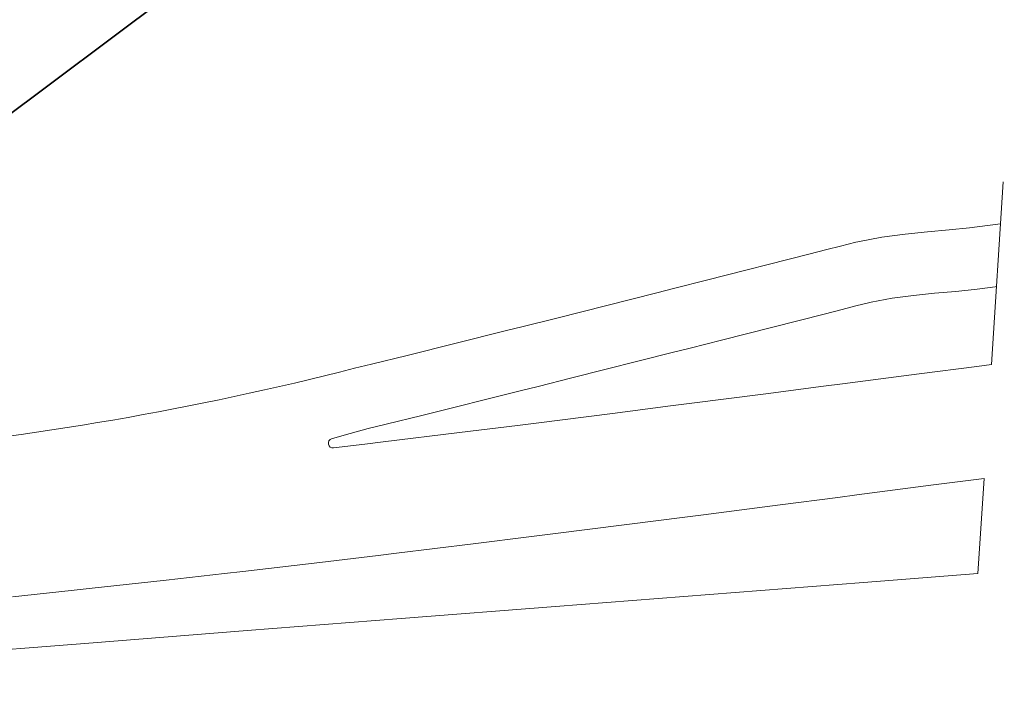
# Model space of a CAD drawing. Header units: millimetres. Extents: x 747415 to 1601423, y -236173 to 551995.
# Tile 546 of 549: x 1165717 to 1229451, y 259595 to 302548. Entities that reach past the tile are written whole.
import ezdxf

# ---------------------------------------------------------------- set-up
doc = ezdxf.new("R2010")
doc.units = ezdxf.units.MM
doc.header["$LTSCALE"] = 100
doc.header["$MEASUREMENT"] = 0
doc.linetypes.add('BORDERX2', pattern=[88.9, 25.4, -12.7, 25.4, -12.7, 0, -12.7])
doc.layers.add('T--L9000_PERCELEN', color=4, linetype='BORDERX2')
doc.layers.add('T--L9000_TERREIN_Wegen_extern', color=7, linetype='CONTINUOUS', lineweight=0)

# ---------------------------------------------------------------- blocks, each defined once
blk = doc.blocks.new('FMEBLOCK8')
at = {"layer": 'T--L9000_PERCELEN', "flags": 128}
blk.add_lwpolyline([(80.41812, -10.793575), (80.19502, -11.000275), (79.98204, -11.217375), (79.7801, -11.445525), (79.59104, -11.68245), (79.41302, -11.92945), (79.24903, -12.18555), (79.097, -12.448475), (78.959, -12.719525), (78.83503, -12.9974), (78.72601, -13.280475), (78.6301, -13.5694), (78.55006, -13.86255), (78.48405, -14.159275), (78.43299, -14.458275), (78.39803, -14.760525), (78.37802, -15.0644), (78.37411, -15.3673), (78.38492, -15.6715), (78.41114, -15.9744), (78.453, -16.27535), (78.50912, -16.57435), (78.58111, -16.86945), (78.66805, -17.160325), (78.76902, -17.4473), (78.88494, -17.728425), (79.01512, -18.003375), (79.15795, -18.2715), (79.31504, -18.5315), (79.48501, -18.783375), (79.66809, -19.026475), (79.86313, -19.2595), (166.62695, -118.250275), (170.81502, -117.9893), (172.64996, -119.8535), (174.41797, -122.567575), (175.33498, -125.5644), (175.33199, -129.0783), (177.77896, -152.066525), (143.32404, -153.153325), (124.91898, -153.708425), (101.19701, -152.5394), (57.80406, -147.921475), (51.18995, -147.2393), (60.34993, -141.66945), (36.61002, -137.8793), (6.12812, -132.982525), (-32.51188, -124.855575), (-75.50601, -115.69935), (-114.67087, -107.24545), (-155.98807, -98.490275), (-201.03702, -88.701275), (-196.19989, -62.437375), (-193.60503, -48.347325), (-183.94089, 5.017675), (-169.50908, 82.338425), (-156.21094, 153.708425), (-153.35296, 153.1556), (-114.78794, 145.603575), (-60.05599, 135.1896), (5.01193, 122.717725), (7.06399, 122.391425), (22.62993, 119.480725), (65.84992, 111.274475), (165.02799, 92.078675), (199.46198, 85.381725), (201.03702, 84.815575), (195.60695, 83.9605), (187.06912, 77.793625), (170.01301, 62.10945), (164.46311, 63.005475), (108.07194, 13.410475), (86.38593, -5.380375)], close=True, dxfattribs=at)
blk = doc.blocks.new('FMEBLOCK12')
at = {"layer": 'T--L9000_PERCELEN', "flags": 128}
blk.add_lwpolyline([(215.479985, -39.356038), (176.897025, -39.747987), (147.212995, -40.096063), (125.038925, -38.089188), (93.931885, -35.353988), (48.933995, -25.661187), (9.468985, -17.231987), (-16.733075, -11.664088), (-47.490055, -5.166038), (-60.353035, -2.357063), (-91.759995, 4.241088), (-127.772015, 11.966012), (-159.354925, 18.663937), (-184.705985, 24.158063), (-212.405115, 29.951837), (-212.286895, 30.540088), (-215.479985, 40.096062), (-211.477985, 39.205888), (-192.695955, 35.215863), (-191.283065, 34.915887), (-163.732055, 28.928087), (-118.683105, 19.139087), (-77.365905, 10.383912), (-38.201045, 1.930012), (4.793085, -7.226213), (43.433085, -15.353163), (73.914985, -20.249937), (97.654895, -24.040088), (88.494915, -29.609938), (95.109025, -30.292112), (138.501975, -34.910038), (162.223945, -36.079062), (180.629005, -35.523962), (215.083925, -34.437162)], close=True, dxfattribs=at)

msp = doc.modelspace()

# ---------------------------------------------------------------- linework, layer by layer
at = {"layer": 'T--L9000_TERREIN_Wegen_extern'}
for p, q in [((1228616.574, 280228.237), (1229380.279, 292056.978)), ((1227743.703, 266708.674), (1228140.6, 272856.065))]:
    msp.add_line(p, q, dxfattribs=at)
at = {"layer": 'T--L9000_TERREIN_Wegen_extern', "flags": 128}
for points in [[(1164830.908, 275568.798), (1165821.357, 275706.669), (1166811.104, 275849.492), (1167800.125, 275997.261), (1168788.394, 276149.974), (1169775.888, 276307.625), (1170762.581, 276470.213), (1171748.449, 276637.732), (1172733.467, 276810.178), (1173717.61, 276987.547), (1174700.854, 277169.834), (1175683.175, 277357.036), (1176664.547, 277549.146), (1177644.946, 277746.161), (1178624.349, 277948.076), (1179602.729, 278154.885), (1180580.063, 278366.583), (1181556.326, 278583.165), (1182531.494, 278804.626), (1183505.543, 279030.96), (1184478.448, 279262.162), (1185450.184, 279498.225), (1186420.729, 279739.143), (1187390.056, 279984.912), (1187395.122, 279986.21), (1188479.242, 280252.855), (1190789.751, 280822.914), (1197143.658, 282402.966), (1198303.188, 282692.995), (1200478.864, 283238.468), (1206969.914, 284874.422), (1208129.814, 285167.822), (1210166.03, 285683.559), (1216799.775, 287368.325), (1217960.073, 287663.435), (1218853.219, 287896.866), (1219850.535, 288143.071), (1219973.778, 288170.667), (1221526.928, 288462.012), (1223032.191, 288662.777), (1224482.097, 288810.327), (1225872.137, 288939.51), (1227193.05, 289081.708), (1228365.745, 289228.268), (1229204.408, 289332.973)], [(1185910.118, 275417.528), (1186727.507, 275653.031), (1188273.786, 276083.223), (1189435.226, 276368.772), (1191749.819, 276939.839), (1198113.411, 278522.299), (1199274.47, 278812.71), (1201452.822, 279358.854), (1207950.291, 280996.425), (1209111.098, 281290.054), (1211148.733, 281806.15), (1217785.516, 283491.688), (1218946.199, 283786.896), (1219839.587, 284020.388), (1220735.925, 284242.291), (1220841.52, 284265.924), (1222199.407, 284518.946), (1223568.567, 284698.902), (1224942.506, 284836.912), (1226317.143, 284964.341), (1227689.204, 285112.598), (1228861.531, 285259.112), (1228942.034, 285269.163)], [(1186028.982, 274831.399), (1188048.521, 275074.185), (1189235.379, 275217.794), (1194188.133, 275824.342), (1197945.138, 276291.4), (1199142.432, 276441.321), (1204098.41, 277067.016), (1207846.717, 277544.855), (1209056.2, 277699.707), (1214015.935, 278337.674), (1217754.886, 278820.904), (1218977.75, 278979.192), (1223941.779, 279622.537), (1227671.367, 280105.884), (1228616.574, 280228.237)], [(1165245.811, 265190.909), (1169042.261, 265594.916), (1170221.257, 265722.68), (1175195.073, 266273.256), (1178983.684, 266704.329), (1180167.396, 266840.907), (1185138.36, 267423.903), (1188917.289, 267876.425), (1190108.102, 268020.513), (1195076.757, 268629.007), (1198844.385, 269097.385), (1200044.46, 269247.654), (1205011.348, 269874.725), (1208766.478, 270353.434), (1209977.555, 270508.49), (1214943.217, 271147.218), (1218685.22, 271630.843), (1219908.47, 271789.181), (1224873.45, 272432.649), (1228140.6, 272856.065)], [(1139396.464, 259790.896), (1139956.601, 259847.406), (1140573.049, 259883.025), (1150542.533, 260663.657), (1160512.017, 261444.289), (1170481.502, 262224.921), (1180450.986, 263005.553), (1190420.47, 263786.185), (1200389.954, 264566.817), (1210359.438, 265347.449), (1220328.922, 266128.081), (1227743.703, 266708.674)]]:
    msp.add_lwpolyline(points, dxfattribs=at)
at = {"layer": 'T--L9000_TERREIN_Wegen_extern'}
msp.add_arc((1185993.174, 275129.254), 300, 106.07255233, 276.85511448, dxfattribs=at)

# ---------------------------------------------------------------- block references
at = {"layer": 'T--L9000_PERCELEN', "xscale": 1000.000000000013, "yscale": 1000.000000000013, "zscale": 1000.000000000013, "rotation": 228.6878301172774}
for name, p in [('FMEBLOCK12', (1198089.619, 313535.937)), ('FMEBLOCK8', (1261816.557, 207860.941))]:
    msp.add_blockref(name, p, dxfattribs=at)

doc.saveas('drawing.dxf')
